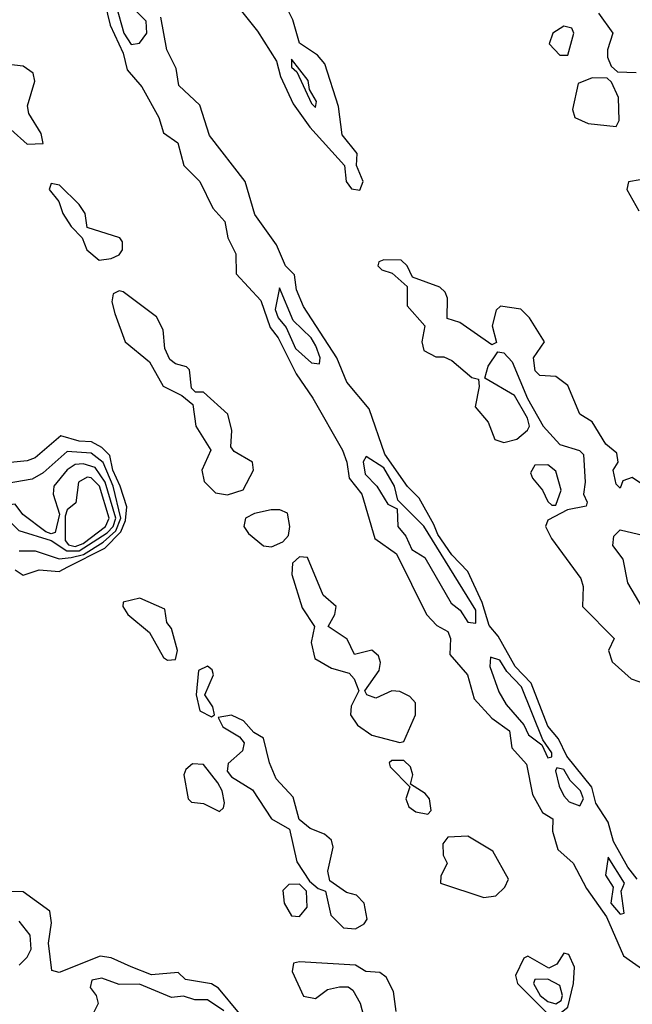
# Model space of a CAD drawing. Extents: x 2889633 to 3052318, y 540750 to 918690.
# Tile 656 of 656: x 2969346 to 2970876, y 861083 to 863539. Entities that reach past the tile are written whole.
import ezdxf

# ---------------------------------------------------------------- set-up
doc = ezdxf.new("R2010")
doc.units = 0

msp = doc.modelspace()

# ---------------------------------------------------------------- linework, layer by layer
at = {"layer": '0CON02XD'}
for points in [[(2969625, 863476.7), (2969645, 863480), (2969663.8, 863505), (2969662, 863535), (2969608.8, 863588.8), (2969600, 863605), (2969602.5, 863625), (2969596.7, 863635), (2969583, 863637), (2969580, 863625), (2969592.5, 863605), (2969587, 863573), (2969606, 863505), (2969625, 863476.7)], [(2969552.9, 863605), (2969571.9, 863525), (2969604.3, 863455), (2969615, 863413.3), (2969650.9, 863370.9), (2969694, 863295), (2969705, 863256.7), (2969741.2, 863231.2), (2969756, 863175), (2969796, 863135), (2969828.3, 863068.3), (2969858.8, 863035), (2969866, 862995), (2969885.8, 862955), (2969886.7, 862905), (2969948.3, 862838.3), (2969971.2, 862771.2), (2969991.4, 862745), (2970036.2, 862655), (2970078, 862595), (2970152, 862465), (2970163.3, 862435), (2970168.8, 862395), (2970200, 862355), (2970232.5, 862245), (2970286.7, 862206.7), (2970362, 862055), (2970387.7, 862027.7), (2970415, 862012.5), (2970422, 861995), (2970420, 861955), (2970464, 861905), (2970481.2, 861845), (2970525, 861796.7), (2970568.8, 861765), (2970575, 861722.5), (2970611.7, 861681.7), (2970626.1, 861606.1), (2970651.2, 861561.2), (2970677.5, 861545), (2970676.2, 861515), (2970689.3, 861469.3), (2970728, 861435), (2970761.3, 861371.3), (2970811.3, 861301.3), (2970853.4, 861203.4), (2970906.5, 861166.5)], [(2969900.3, 863560.3), (2969940.3, 863510.3), (2969987.1, 863435), (2969997.1, 863397.1), (2970029.1, 863329.1), (2970070.7, 863270.7), (2970157.5, 863175), (2970161.2, 863135), (2970175, 863116.7), (2970195, 863113.3)], [(2970195, 863113.3), (2970203.8, 863135), (2970186.7, 863175), (2970188.8, 863205), (2970151.2, 863251.2), (2970142.3, 863322.3), (2970108.3, 863428.3), (2970090, 863450), (2970045, 863480), (2970028.3, 863538.3), (2970018.3, 863558.3)], [(2970791.2, 863555), (2970826.7, 863505), (2970813.6, 863463.6), (2970813.3, 863445), (2970823, 863423), (2970838.3, 863408.3), (2970885, 863406.7)], [(2970888, 861395), (2970864.2, 861425), (2970828.7, 861488.7), (2970815, 861537.5), (2970784.5, 861584.5), (2970774.5, 861624.5), (2970712, 861702), (2970691.4, 861745), (2970665, 861776.2), (2970623.4, 861883.4), (2970582.9, 861925), (2970540.8, 862000.8), (2970517.9, 862027.9), (2970500.6, 862085), (2970465, 862162.5), (2970425, 862204), (2970390, 862255), (2970380.5, 862279.5), (2970343.8, 862345), (2970314.5, 862374.5), (2970257.5, 862455), (2970218.3, 862568.3), (2970163.3, 862635), (2970138, 862695), (2970055, 862823.3), (2970037.5, 862865), (2970032, 862902), (2970010, 862925), (2969987.4, 862977.4), (2969933.2, 863053.2), (2969909.2, 863135), (2969820.3, 863250.3), (2969795.6, 863325.6), (2969743.3, 863375), (2969737.3, 863417.3), (2969713.9, 863463.9), (2969698.8, 863545)], [(2970715, 863450), (2970730, 863505), (2970725, 863517.5), (2970705, 863522.5), (2970677.5, 863505), (2970668.3, 863478.3), (2970695, 863450), (2970715, 863450)], [(2969365, 863228), (2969405, 863230), (2969400, 863255), (2969369.2, 863305), (2969366.1, 863323.9), (2969384, 863385), (2969380, 863405), (2969355, 863422.5), (2969305, 863428.8)], [(2970085, 863320), (2970087.5, 863335), (2970070, 863365), (2970066.7, 863386.7), (2970025, 863440), (2970025, 863420), (2970038.3, 863408.3), (2970075, 863330), (2970085, 863320)], [(2970835, 863272.5), (2970843, 863287), (2970841.2, 863345), (2970823.3, 863383.3), (2970812.5, 863392.5), (2970775, 863393.8), (2970740.5, 863379.5), (2970726.7, 863315), (2970732.5, 863295), (2970765, 863280), (2970835, 863272.5)], [(2969324.2, 863265), (2969365, 863228)], [(2970895, 863139.2), (2970866, 863134), (2970862, 863115), (2970892.1, 863062.1)], [(2969545, 862938.8), (2969575, 862943.3), (2969595, 862952.5), (2969603.3, 862965), (2969603.3, 862985), (2969596.7, 862995), (2969515, 863020), (2969510, 863055), (2969495, 863077.5), (2969446.1, 863126.1), (2969425, 863130), (2969420, 863115), (2969443.8, 863085), (2969454.2, 863055), (2969475, 863023.3), (2969502.5, 862995), (2969513.8, 862965), (2969545, 862938.8)], [(2970905.7, 862375.7), (2970875, 862396.7), (2970851.7, 862388.3), (2970845, 862370), (2970835, 862380), (2970827.5, 862415), (2970840, 862435), (2970837.3, 862457.3), (2970809.7, 862479.7), (2970775.5, 862535.5), (2970744.2, 862555), (2970715, 862626.2), (2970685, 862648.8), (2970645, 862651.2), (2970632.9, 862662.9), (2970628.8, 862695), (2970656.2, 862735), (2970618.8, 862795), (2970597, 862817), (2970546.2, 862823.8), (2970535.9, 862814.1), (2970525.8, 862775), (2970536.7, 862733.3), (2970525, 862727.5), (2970445, 862783.3), (2970413.3, 862793.3), (2970413.9, 862843.9), (2970408.8, 862858.8), (2970395, 862871.2), (2970326.7, 862896.7), (2970313.3, 862925), (2970298.8, 862938.8), (2970255, 862940), (2970242.5, 862935), (2970240, 862925), (2970250, 862915), (2970276.1, 862906.1), (2970313.6, 862873.6), (2970313.8, 862825), (2970357.5, 862775), (2970350, 862735), (2970355, 862713.3), (2970385, 862697.5), (2970405, 862697.5), (2970425, 862688.8), (2970475, 862646.2), (2970491.7, 862641.7), (2970493.6, 862623.6), (2970483, 862573), (2970516, 862535), (2970532, 862492), (2970555, 862483.8), (2970587.3, 862492.7), (2970613.8, 862515), (2970618.8, 862525), (2970614, 862545), (2970581.4, 862601.4), (2970507.5, 862645), (2970515.8, 862674.2), (2970540, 862710), (2970555, 862707.5), (2970576, 862685), (2970614.1, 862594.1), (2970653.3, 862525), (2970695, 862479.2), (2970743.9, 862463.9), (2970753.9, 862453.9), (2970758, 862385), (2970753.8, 862355), (2970762.5, 862335), (2970760, 862325), (2970713.9, 862316.1), (2970665, 862290), (2970658.8, 862275), (2970674.2, 862245), (2970747.1, 862145), (2970752.9, 862125), (2970751.2, 862075), (2970830, 861995), (2970816.2, 861965), (2970825, 861936.7), (2970872.5, 861895), (2970930, 861875)], [(2969865, 862353.8), (2969903.8, 862366.2), (2969930, 862415), (2969927.5, 862435), (2969881.7, 862461.7), (2969873, 862473), (2969875.9, 862514.1), (2969866, 862555), (2969805, 862610), (2969785, 862610), (2969775, 862620), (2969770, 862665), (2969763, 862673), (2969735, 862680), (2969721.2, 862691.2), (2969708.8, 862718.8), (2969704.2, 862765), (2969687.8, 862797.8), (2969605, 862860), (2969595, 862862.5), (2969580, 862855), (2969576.7, 862835), (2969583.9, 862806.1), (2969610, 862735), (2969670, 862685), (2969704.5, 862624.5), (2969751.2, 862601.2), (2969778.8, 862578.8), (2969785.6, 862525), (2969823.3, 862465), (2969801.4, 862415), (2969807, 862387), (2969835, 862358.8), (2969865, 862353.8)], [(2970095, 862680), (2970096.7, 862695), (2970085.8, 862725), (2970074, 862745), (2970028.8, 862788.8), (2969995, 862870), (2969984.2, 862815.8), (2969991.2, 862795), (2970011.2, 862771.2), (2970035, 862718.8), (2970075, 862682.5), (2970095, 862680)], [(2969335, 862166.7), (2969355, 862153.3), (2969395, 862166.2), (2969445, 862162.5), (2969466.4, 862173.6), (2969559.2, 862220.8), (2969599.2, 862260.9), (2969610.8, 862289.2), (2969613.5, 862323.5), (2969597.5, 862375), (2969578.9, 862415), (2969571.7, 862451.7), (2969551.7, 862471.7), (2969525.6, 862485.6), (2969495, 862487.1), (2969449.3, 862500.7), (2969385, 862446.2), (2969365, 862438), (2969265, 862428.8)], [(2969345, 862213.8), (2969385, 862214), (2969445, 862194.3), (2969475, 862197.1), (2969505.2, 862204.8), (2969555, 862235.4), (2969586, 862264), (2969598.4, 862295), (2969579.6, 862375), (2969554.5, 862434.5), (2969525, 862457.1), (2969465, 862462), (2969405, 862408.8), (2969377.3, 862392.7), (2969295, 862378.8)], [(2970485, 862033.3), (2970485, 862066.2), (2970355.4, 862275.4), (2970290, 862340), (2970282, 862375), (2970255, 862421.2), (2970211.2, 862448.8), (2970204, 862436), (2970208.8, 862405), (2970237.5, 862375), (2970265, 862330), (2970288.3, 862318.3), (2970290, 862275), (2970310.5, 862250.5), (2970325, 862217.5), (2970357.3, 862197.3), (2970423.3, 862083.3), (2970445.7, 862065.7), (2970465, 862036.2), (2970485, 862033.3)], [(2969464, 862214), (2969495, 862214.1), (2969565, 862258.8), (2969579.6, 862275), (2969585.9, 862295), (2969560, 862385), (2969535, 862422), (2969505, 862430.8), (2969485, 862429.2), (2969465, 862416.2), (2969431.2, 862375), (2969430, 862355), (2969445.3, 862305.3), (2969435, 862260), (2969425, 862256.2), (2969411.2, 862261.2), (2969354.4, 862304.4), (2969335, 862330), (2969321.7, 862328.3), (2969314, 862316), (2969325, 862283.8), (2969344.3, 862264.3), (2969425, 862240), (2969464, 862214)], [(2970685, 862327.5), (2970698, 862365), (2970685, 862412.5), (2970665, 862428), (2970632.3, 862427.7), (2970621.2, 862408.8), (2970626.2, 862395), (2970651.2, 862365), (2970665, 862336.7), (2970675, 862327.5), (2970685, 862327.5)], [(2969485, 862224.7), (2969505, 862232.5), (2969560.8, 862275), (2969570, 862295), (2969545.6, 862375), (2969525, 862395.8), (2969515, 862398), (2969493.3, 862385), (2969486.2, 862333.8), (2969465, 862316.2), (2969459.6, 862300.4), (2969459.8, 862239.8), (2969468.5, 862228.5), (2969485, 862224.7)], [(2969975, 862224.2), (2970003.6, 862236.4), (2970017.5, 862252.5), (2970020.8, 862275), (2970015, 862307.5), (2969996.1, 862316.1), (2969974.2, 862315.8), (2969932.7, 862307.3), (2969910, 862295), (2969906.2, 862275), (2969917.3, 862257.3), (2969955, 862226), (2969975, 862224.2)], [(2970911.2, 862055), (2970864.3, 862134.3), (2970853, 862193), (2970827, 862227), (2970829.3, 862250.7), (2970845, 862266), (2970905, 862252.5)], [(2970295, 861735.8), (2970305, 861738), (2970334, 861805), (2970334, 861835), (2970320.6, 861850.6), (2970295, 861863.1), (2970275, 861864.3), (2970235, 861846.7), (2970212.5, 861855), (2970207.5, 861865), (2970243.8, 861915), (2970246.7, 861935), (2970241.7, 861951.7), (2970225, 861966.2), (2970182.5, 861955), (2970163.8, 861993.8), (2970116.7, 862025), (2970133.3, 862055), (2970136.7, 862075), (2970103.6, 862103.6), (2970065, 862197.5), (2970045, 862198.8), (2970027.1, 862182.9), (2970025.7, 862155), (2970051.4, 862071.4), (2970082, 862025), (2970073.6, 861985), (2970082.9, 861945), (2970125, 861921.4), (2970168.9, 861908.9), (2970181.2, 861895), (2970193.3, 861865), (2970173.7, 861826.3), (2970172.2, 861805), (2970189.3, 861779.3), (2970225, 861754.4), (2970295, 861735.8)], [(2969715, 861941.2), (2969735, 861942.5), (2969740, 861965), (2969725, 862020), (2969713.3, 862035), (2969708.3, 862068.3), (2969645.9, 862095.9), (2969604.3, 862085.7), (2969603.8, 862075), (2969616.2, 862055), (2969670.5, 862010.5), (2969705, 861947.5), (2969715, 861941.2)], [(2970665, 861697.5), (2970675, 861700), (2970675, 861710), (2970652.5, 861742.5), (2970598.6, 861875), (2970562.5, 861912.5), (2970545, 861941.2), (2970521.2, 861948.8), (2970520, 861925), (2970542.1, 861862.1), (2970560.3, 861830.3), (2970605, 861780), (2970616.7, 861755), (2970650, 861730), (2970665, 861697.5)], [(2969825, 861800), (2969832.5, 861805), (2969828.8, 861825), (2969808.8, 861855), (2969830, 861905), (2969826.8, 861916.8), (2969815, 861926), (2969792.5, 861915), (2969786.7, 861855), (2969796, 861815), (2969825, 861800)], [(2970185, 861271.2), (2970206.4, 861283.6), (2970213.3, 861295), (2970206, 861335), (2970187.5, 861355), (2970162, 861362), (2970120.8, 861390.8), (2970115.8, 861415), (2970128.8, 861475), (2970125, 861492.5), (2970106.8, 861506.8), (2970071.1, 861521.1), (2970043.8, 861543.8), (2970029.3, 861599.3), (2969986.9, 861645), (2969970, 861685), (2969955, 861746.7), (2969930.8, 861760.8), (2969905, 861790), (2969875, 861803.8), (2969841.7, 861798.3), (2969853.3, 861775), (2969895, 861750), (2969906.7, 861735), (2969902.5, 861715), (2969866.4, 861683.6), (2969863.9, 861663.9), (2969875, 861650), (2969927.8, 861617.8), (2969975, 861545.7), (2970020, 861520), (2970038.3, 861438.3), (2970070, 861390), (2970091.7, 861371.7), (2970110, 861365), (2970123.3, 861305), (2970155, 861273.8), (2970185, 861271.2)], [(2969845, 861564), (2969855, 861572.5), (2969857.5, 861585), (2969852, 861615), (2969841.2, 861635), (2969805, 861681.2), (2969777.3, 861682.7), (2969761.2, 861668.8), (2969756.2, 861655), (2969766.7, 861595), (2969775, 861586.7), (2969805, 861584), (2969845, 861564)], [(2970365, 861556.7), (2970373.8, 861566.2), (2970369.2, 861595), (2970358.6, 861608.6), (2970321.7, 861631.7), (2970327.5, 861655), (2970322, 861675), (2970305, 861690.8), (2970275, 861691.2), (2970268.8, 861685), (2970271.4, 861675), (2970320, 861625), (2970310.6, 861595), (2970317.5, 861575), (2970335, 861562.5), (2970365, 861556.7)], [(2970745, 861577.5), (2970753.8, 861595), (2970746, 861615), (2970720.8, 861640.8), (2970705, 861668.8), (2970687.5, 861672.5), (2970683.8, 861665), (2970693.3, 861626.7), (2970705, 861602.5), (2970717.7, 861587.7), (2970745, 861577.5)], [(2970505, 861348.8), (2970535, 861353.3), (2970557.5, 861375), (2970566.7, 861395), (2970527.5, 861465), (2970465, 861502.5), (2970415, 861500), (2970403, 861483), (2970403.3, 861455), (2970413.3, 861435), (2970397.7, 861402.3), (2970396.7, 861385), (2970505, 861348.8)], [(2970845, 861307.5), (2970855, 861310), (2970847.5, 861365), (2970856.2, 861385), (2970815, 861450), (2970808.8, 861405), (2970827.5, 861375), (2970822, 861335), (2970845, 861307.5)], [(2969895, 861060), (2969842.7, 861122.7), (2969825, 861133.8), (2969760, 861145), (2969741.7, 861161.7), (2969675, 861156.2), (2969625, 861176.2), (2969575, 861198.8), (2969547, 861203), (2969445, 861162.5), (2969426.7, 861166.7), (2969418, 861235), (2969426.1, 861286.1), (2969421.2, 861315), (2969355, 861363.3), (2969295, 861364.2)], [(2970045, 861302), (2970063.8, 861325), (2970062.5, 861365), (2970045, 861382.5), (2970018.3, 861381.7), (2970003, 861367), (2970006.2, 861335), (2970025, 861303.3), (2970045, 861302)], [(2969345, 861180), (2969365, 861200), (2969375, 861220), (2969372.5, 861255), (2969345, 861290)], [(2970665, 861058.8), (2970695, 861060), (2970714.5, 861075.5), (2970728.8, 861135), (2970731.2, 861175), (2970717, 861207), (2970705, 861210), (2970687, 861183), (2970666.9, 861173.1), (2970615, 861202.5), (2970605, 861197.5), (2970584, 861155), (2970588.8, 861135), (2970665, 861058.8)], [(2970286.2, 861065), (2970279.2, 861115), (2970260.8, 861150.8), (2970245, 861162), (2970210, 861165), (2970185, 861180), (2970045, 861188.8), (2970030, 861185), (2970026.7, 861165), (2970055, 861103.3), (2970085, 861097.5), (2970115, 861120), (2970145, 861126.2), (2970166, 861126), (2970177.7, 861117.7), (2970195.9, 861085.9), (2970209.2, 861035)], [(2969856.2, 861066.2), (2969815, 861094.2), (2969783.9, 861093.9), (2969755, 861103.3), (2969725, 861100), (2969645, 861133.3), (2969595, 861132.5), (2969551.7, 861148.3), (2969526.7, 861143.3), (2969522.5, 861125), (2969537.5, 861105), (2969542.5, 861085), (2969522.5, 861045)], [(2970685, 861084.3), (2970697.6, 861092.4), (2970701.1, 861105), (2970695, 861130), (2970665, 861145.7), (2970632.5, 861145), (2970628.8, 861135), (2970645.7, 861105), (2970665, 861090), (2970685, 861084.3)]]:
    msp.add_lwpolyline(points, dxfattribs=at)

doc.saveas('drawing.dxf')
